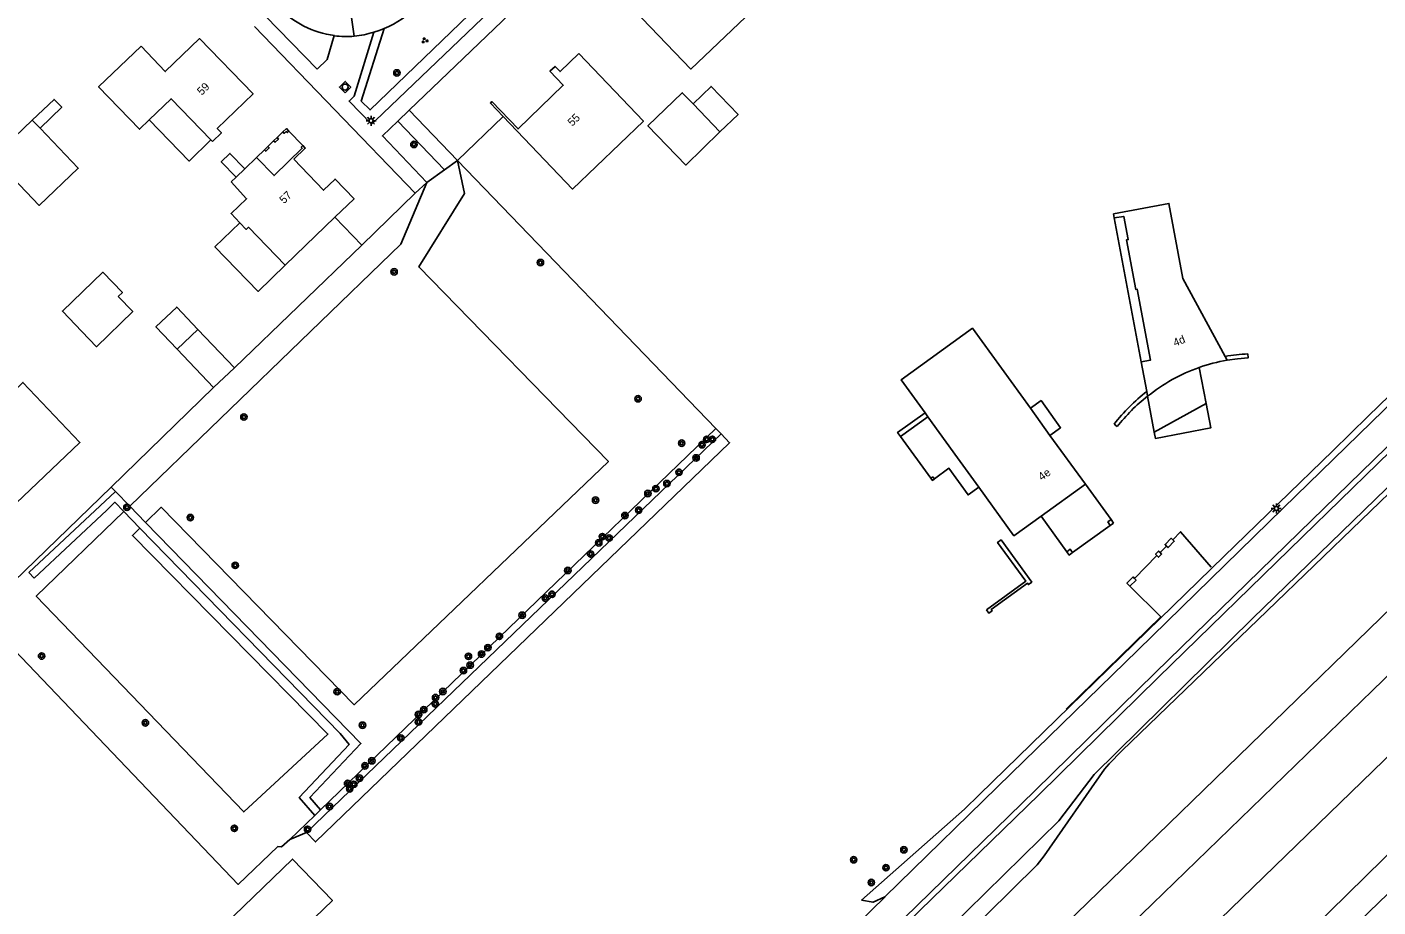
# Model space of a CAD drawing. Extents: x 137999 to 141000, y 397500 to 400501.
# Drawn here: x 138691.2 to 138860, y 399296.2 to 399406.1 of the extents above; entities that cross this region are included whole.
import ezdxf

# ---------------------------------------------------------------- set-up
doc = ezdxf.new("R2010")
doc.units = 0
for name, color, linetype in [('gg-afsc-erfafscheiding', 7, 'Continuous'), ('gg-afsc-hekwerk', 7, 'Continuous'), ('gg-afsc-muur', 7, 'Continuous'), ('gg-anno-huisnummerreeks BGT', 7, 'Continuous'), ('gg-bbg-bijgebouw', 7, 'Continuous'), ('gg-bbg-gedigitaliseerde bebouwing', 7, 'Continuous'), ('gg-bbg-gedigitaliseerde bijgebouw', 7, 'Continuous'), ('gg-bbg-hoofdgebouw', 7, 'Continuous'), ('gg-bbg-luifel en loopbrug', 7, 'Continuous'), ('gg-bbg-onder overbouw', 7, 'Continuous'), ('gg-bbg-pand overbouw', 7, 'Continuous'), ('gg-bbg-pilaar onder overbouw', 7, 'Continuous'), ('gg-bbg-pilaar overkapping', 7, 'Continuous'), ('gg-bbg-pilaar pand', 7, 'Continuous'), ('gg-bbg-tussenscheiding', 7, 'Continuous'), ('gg-knt-bronhoudergrens', 7, 'Continuous'), ('gg-knt-verharding', 7, 'Continuous'), ('gg-kntw-bovenkant insteek waterloop', 7, 'Continuous'), ('gt-grn-groengrens', 7, 'Continuous'), ('gt-grn-weggrens', 7, 'Continuous'), ('gt-symb-boom', 7, 'Continuous'), ('gt-symb-groenvak', 7, 'Continuous'), ('gt-symb-lichtmast', 7, 'Continuous'), ('gt-symb-rioolschacht', 7, 'Continuous'), ('gx-grn-maaiveld', 7, 'Continuous')]:
    doc.layers.add(name, color=color, linetype=linetype)

# ---------------------------------------------------------------- blocks, each defined once
blk = doc.blocks.new('gt0-BOOM')
at = {"layer": 'gt-symb-boom'}
for radius in [0.4, 0.2]:
    blk.add_circle((0, 0), radius, dxfattribs=at)
blk = doc.blocks.new('gt0-LMAST')
at = {"layer": 'gt-symb-lichtmast'}
for p, q in [((-0.18, 0.17), (-0.45, 0.44)), ((0, 0.25), (0, 0.62)), ((0.17, 0.17), (0.44, 0.44)), ((-0.25, 0), (-0.63, 0)), ((-0.18, -0.18), (-0.45, -0.45)), ((0, -0.25), (0, -0.63)), ((0.44, -0.45), (0.17, -0.18)), ((0.25, 0), (0.62, 0))]:
    blk.add_line(p, q, dxfattribs=at)
blk.add_circle((0, 0), 0.25, dxfattribs=at)
blk = doc.blocks.new('gt0-GRVAK')
at = {"layer": 'gt-symb-groenvak'}
for p, q in [((-0.11, 0.19), (-0.23, 0.24)), ((-0.18, 0.15), (0.09, 0.15)), ((-0.09, 0.21), (-0.16, 0.32)), ((-0.05, 0.21), (-0.05, 0.39)), ((0, 0.21), (0.06, 0.32)), ((0.02, 0.19), (0.13, 0.24)), ((0.26, -0.05), (0.2, 0.06)), ((0.31, -0.05), (0.31, 0.13)), ((0.35, -0.05), (0.41, 0.06)), ((-0.24, -0.23), (-0.36, -0.18)), ((-0.32, -0.26), (-0.05, -0.26)), ((-0.23, -0.21), (-0.29, -0.09)), ((-0.18, -0.2), (-0.18, -0.02)), ((-0.14, -0.21), (-0.07, -0.09)), ((-0.12, -0.23), (0, -0.18)), ((0.24, -0.07), (0.12, -0.02)), ((0.17, -0.11), (0.44, -0.11)), ((0.37, -0.07), (0.49, -0.02))]:
    blk.add_line(p, q, dxfattribs=at)
blk = doc.blocks.new('gt0-RS')
at = {"layer": 'gt-symb-rioolschacht'}
blk.add_lwpolyline([(-0.5, -0.5), (0.5, -0.5), (0.5, 0.5), (-0.5, 0.5)], close=True, dxfattribs=at)
blk.add_circle((0, 0), 0.375, dxfattribs=at)

msp = doc.modelspace()

# ---------------------------------------------------------------- linework, layer by layer
at = {"layer": 'gg-afsc-erfafscheiding'}
for p, q in [((138744.96, 399389.48), (138750.68, 399394.94)), ((138739.68, 399385.38), (138733.01, 399378.87)), ((138733.01, 399378.87), (138729.61, 399382.36)), ((138733.01, 399378.87), (138717.07, 399363.55)), ((138714.48, 399361.09), (138701.66, 399348.67))]:
    msp.add_line(p, q, dxfattribs=at)
for points in [[(138701.66, 399348.67), (138689.5, 399336.88), (138683.83, 399342.34)], [(138685.16, 399332.85), (138717.56, 399299.03), (138722.52, 399303.75), (138722.96, 399303.7)]]:
    msp.add_lwpolyline(points, dxfattribs=at)
at = {"layer": 'gg-afsc-hekwerk'}
for p, q in [((138744.96, 399389.48), (138738.92, 399395.74)), ((138777.24, 399355.98), (138744.96, 399389.48)), ((138777.89, 399355.31), (138777.24, 399355.98)), ((138832.77, 399340.47), (138833.57, 399341.3)), ((138832.37, 399340.1), (138829.57, 399337.24)), ((138832.85, 399332.46), (138828.99, 399336.28)), ((138821.01, 399320.91), (138832.85, 399332.46)), ((138722.96, 399303.7), (138724.01, 399304.65)), ((138724.01, 399304.65), (138726.07, 399305.51))]:
    msp.add_line(p, q, dxfattribs=at)
msp.add_lwpolyline([(138834.34, 399342.08), (138835.33, 399343.07), (138839.14, 399338.67)], dxfattribs=at)
at = {"layer": 'gg-afsc-muur'}
msp.add_line((138827.4, 399356.21), (138827.01, 399356.53), dxfattribs=at)
for points in [[(138841.13, 399364.51), (138842.45, 399364.69), (138843.77, 399364.82), (138843.74, 399365.3)], [(138803.38, 399357.92), (138799.95, 399355.49), (138800.32, 399354.98)], [(138811.06, 399333.32), (138811.35, 399332.92), (138811.77, 399333.22), (138811.66, 399333.36), (138816.19, 399336.65), (138816.31, 399336.49), (138816.72, 399336.79), (138812.89, 399342.05), (138812.46, 399341.74), (138815.98, 399336.89), (138811.06, 399333.32)], [(138834.34, 399342.08), (138834.15, 399342.27), (138833.38, 399341.49), (138833.57, 399341.3)], [(138834.34, 399342.08), (138834.53, 399341.9), (138833.76, 399341.11), (138833.57, 399341.3)], [(138832.37, 399340.1), (138832.19, 399340.28), (138832.58, 399340.66), (138832.77, 399340.47)], [(138832.37, 399340.1), (138832.56, 399339.9), (138832.95, 399340.28), (138832.77, 399340.47)], [(138829.57, 399337.24), (138829.38, 399337.43), (138828.61, 399336.66), (138828.99, 399336.28)], [(138828.99, 399336.28), (138829.76, 399337.05), (138829.57, 399337.24)]]:
    msp.add_lwpolyline(points, dxfattribs=at)
for centre, radius, start, end in [((138844.63, 399344), 21.32, 92.3967, 100.1341), ((138846.32, 399341.34), 24.56, 128.3306, 141.81), ((138843.97, 399343.45), 20.91, 127.6807, 142.395)]:
    msp.add_arc(centre, radius, start, end, dxfattribs=at)
at = {"layer": 'gg-bbg-bijgebouw'}
for p, q in [((138717.07, 399363.55), (138714.48, 399361.09)), ((138832.02, 399355.54), (138838.51, 399359.12))]:
    msp.add_line(p, q, dxfattribs=at)
msp.add_lwpolyline([(138838.51, 399359.12), (138839.09, 399356.06), (138832.17, 399354.74), (138832.02, 399355.54)], dxfattribs=at)
at = {"layer": 'gg-bbg-gedigitaliseerde bebouwing'}
for p, q in [((138714.14, 399392.03), (138714.34, 399391.82)), ((138725.94, 399378.82), (138729.61, 399382.36)), ((138725.94, 399378.82), (138723.41, 399376.37))]:
    msp.add_line(p, q, dxfattribs=at)
for points in [[(138780.67, 399421.3), (138787.83, 399413.94), (138774.13, 399400.88), (138763.99, 399411.43)], [(138705.41, 399403.73), (138700.11, 399398.66), (138705.23, 399393.36), (138706.44, 399394.53)], [(138760.1, 399402.81), (138768.18, 399394.38), (138759.34, 399385.88), (138750.68, 399394.94)], [(138706.44, 399394.53), (138709.16, 399397.17), (138714.14, 399392.03)], [(138716.66, 399386.8), (138718.59, 399384.68), (138716.65, 399382.82), (138717.74, 399381.69)], [(138717.74, 399381.69), (138718.54, 399380.85), (138718.82, 399381.13), (138723.41, 399376.37)], [(138688.91, 399345.8), (138697.77, 399354.22), (138690.64, 399361.73), (138686.85, 399358.09)]]:
    msp.add_lwpolyline(points, dxfattribs=at)
at = {"layer": 'gg-bbg-gedigitaliseerde bijgebouw'}
for p, q in [((138686.94, 399389.84), (138691.82, 399394.5)), ((138691.82, 399394.5), (138692.79, 399393.49)), ((138712.5, 399368.36), (138709.91, 399365.9)), ((138717.07, 399363.55), (138712.5, 399368.36)), ((138709.91, 399365.9), (138714.48, 399361.09))]:
    msp.add_line(p, q, dxfattribs=at)
for points in [[(138777.75, 399393.02), (138780.02, 399395.21), (138776.65, 399398.71), (138774.39, 399396.53)], [(138777.75, 399393.02), (138773.48, 399388.89), (138768.75, 399393.79), (138773.05, 399397.93), (138774.39, 399396.53)], [(138692.79, 399393.49), (138697.56, 399388.5), (138692.67, 399383.84), (138686.94, 399389.84)], [(138697.99, 399368.1), (138695.57, 399370.64), (138700.65, 399375.49), (138703.08, 399372.95), (138702.56, 399372.46)], [(138702.56, 399372.46), (138704.38, 399370.59), (138699.84, 399366.19), (138697.99, 399368.1)], [(138713.34, 399291.56), (138718.31, 399286.41), (138729.32, 399297.03), (138724.35, 399302.18), (138713.34, 399291.56)]]:
    msp.add_lwpolyline(points, dxfattribs=at)
at = {"layer": 'gg-bbg-hoofdgebouw'}
for p, q in [((138718.37, 399388.43), (138719.85, 399389.84)), ((138716.66, 399386.8), (138717.29, 399387.39)), ((138717.29, 399387.39), (138718.37, 399388.43)), ((138840.88, 399364.99), (138841.13, 399364.51)), ((138831.09, 399360.61), (138830.39, 399364.31)), ((138831.18, 399360), (138831.09, 399360.61)), ((138819, 399355.12), (138816.55, 399358.5)), ((138803.38, 399357.92), (138803.72, 399357.45)), ((138823.42, 399349.03), (138819, 399355.12)), ((138817.89, 399345.03), (138823.42, 399349.03))]:
    msp.add_line(p, q, dxfattribs=at)
for points in [[(138714.34, 399391.82), (138715.45, 399392.9), (138714.93, 399393.45), (138719.41, 399397.77), (138712.71, 399404.69), (138708.43, 399400.57), (138705.41, 399403.73)], [(138750.68, 399394.94), (138749.07, 399396.63), (138749.26, 399396.82), (138752.52, 399393.4), (138758.18, 399398.85), (138756.51, 399400.6), (138757.14, 399401.22), (138757.77, 399400.57), (138760.1, 399402.81)], [(138724.49, 399389.62), (138725.93, 399390.99), (138725.62, 399391.32)], [(138729.61, 399382.36), (138732.02, 399384.68), (138729.65, 399387.13), (138728.21, 399385.75), (138724.49, 399389.62)], [(138840.88, 399364.99), (138835.6, 399374.7), (138833.86, 399384.09), (138826.94, 399382.79), (138827.03, 399382.28)], [(138830.39, 399364.31), (138831.57, 399364.52), (138829.91, 399373.37), (138829.72, 399373.35), (138828.56, 399379.53), (138828.79, 399379.58), (138828.21, 399382.48), (138827.03, 399382.28)], [(138816.55, 399358.5), (138809.3, 399368.5), (138800.4, 399362.04), (138803.38, 399357.92)], [(138803.72, 399357.45), (138807.45, 399352.31), (138810.1, 399348.66)], [(138810.1, 399348.66), (138814.5, 399342.58), (138817.89, 399345.03)]]:
    msp.add_lwpolyline(points, dxfattribs=at)
for centre, radius, start, end in [((138844.72, 399343.37), 21.44, 109.247, 129.1432), ((138844.69, 399343.48), 21.33, 99.61, 109.2818)]:
    msp.add_arc(centre, radius, start, end, dxfattribs=at)
at = {"layer": 'gg-bbg-luifel en loopbrug'}
for p, q in [((138830.39, 399364.31), (138827.03, 399382.28)), ((138838.51, 399359.12), (138837.65, 399363.61)), ((138832.02, 399355.54), (138831.18, 399360)), ((138800.32, 399354.98), (138803.72, 399357.45)), ((138804.1, 399349.77), (138800.32, 399354.98)), ((138826.65, 399344.59), (138823.42, 399349.03)), ((138821.11, 399340.59), (138817.89, 399345.03)), ((138826.94, 399344.17), (138826.65, 399344.59)), ((138826.54, 399343.88), (138821.83, 399340.47)), ((138826.54, 399343.88), (138826.94, 399344.17))]:
    msp.add_line(p, q, dxfattribs=at)
for points in [[(138691.82, 399394.5), (138694.54, 399397.09), (138695.5, 399396.11), (138692.79, 399393.49)], [(138714.14, 399392.03), (138711.41, 399389.39), (138706.44, 399394.53)], [(138717.29, 399387.39), (138715.43, 399389.31), (138716.51, 399390.35), (138718.37, 399388.43)], [(138723.41, 399376.37), (138720.05, 399373.11), (138714.64, 399378.69), (138717.74, 399381.69)], [(138712.5, 399368.36), (138709.86, 399371.14), (138707.27, 399368.68), (138709.91, 399365.9)], [(138816.55, 399358.5), (138817.89, 399359.47), (138820.33, 399356.08), (138819, 399355.12)], [(138804.1, 399349.77), (138804.3, 399349.5), (138804.55, 399349.69)], [(138810.1, 399348.66), (138808.76, 399347.69), (138806.36, 399351.01), (138804.55, 399349.69)], [(138821.11, 399340.59), (138821.4, 399340.17), (138821.83, 399340.47)]]:
    msp.add_lwpolyline(points, dxfattribs=at)
at = {"layer": 'gg-bbg-onder overbouw'}
msp.add_lwpolyline([(138719.85, 399389.84), (138722.03, 399387.57), (138725.56, 399391), (138725.43, 399391.14), (138725.62, 399391.32)], dxfattribs=at)
at = {"layer": 'gg-bbg-pand overbouw'}
for p, q in [((138721.25, 399391.22), (138721.97, 399391.91)), ((138722.4, 399392.32), (138723.13, 399393.02)), ((138723.87, 399393.13), (138725.62, 399391.32)), ((138720.82, 399390.8), (138719.85, 399389.84))]:
    msp.add_line(p, q, dxfattribs=at)
at = {"layer": 'gg-bbg-pilaar onder overbouw'}
for points in [[(138721.97, 399391.91), (138722.15, 399391.73), (138722.58, 399392.13), (138722.4, 399392.32)], [(138723.87, 399393.13), (138723.69, 399392.95), (138723.56, 399393.08), (138723.31, 399392.85), (138723.13, 399393.02)], [(138720.82, 399390.8), (138721, 399390.61), (138721.42, 399391.03), (138721.25, 399391.22)]]:
    msp.add_lwpolyline(points, dxfattribs=at)
at = {"layer": 'gg-bbg-pilaar overkapping'}
for p, q in [((138804.35, 399349.96), (138804.1, 399349.77)), ((138804.55, 399349.69), (138804.35, 399349.96))]:
    msp.add_line(p, q, dxfattribs=at)
for points in [[(138826.65, 399344.59), (138826.24, 399344.3), (138826.54, 399343.88)], [(138821.83, 399340.47), (138821.53, 399340.89), (138821.11, 399340.59)]]:
    msp.add_lwpolyline(points, dxfattribs=at)
at = {"layer": 'gg-bbg-pilaar pand'}
for p, q in [((138721.97, 399391.91), (138722.4, 399392.32)), ((138720.82, 399390.8), (138721.25, 399391.22))]:
    msp.add_line(p, q, dxfattribs=at)
msp.add_lwpolyline([(138723.87, 399393.13), (138723.57, 399393.45), (138723.13, 399393.02)], dxfattribs=at)
at = {"layer": 'gg-bbg-tussenscheiding'}
msp.add_line((138774.39, 399396.53), (138777.75, 399393.02), dxfattribs=at)
at = {"layer": 'gg-knt-bronhoudergrens'}
msp.add_line((138795.43, 399297.05), (138808.31, 399308.44), dxfattribs=at)
at = {"layer": 'gg-knt-verharding'}
for p, q in [((138720.95, 399407.51), (138727.4, 399400.85)), ((138719.6, 399406.2), (138739.68, 399385.38)), ((138737.48, 399394.36), (138738.92, 399395.74)), ((138739.68, 399385.38), (138741.11, 399386.7)), ((138790.56, 399289.84), (138798.4, 399297.49))]:
    msp.add_line(p, q, dxfattribs=at)
for points in [[(138867.56, 399521.43), (138865.33, 399519.19), (138866.1, 399518.37), (138828.92, 399482.41), (138822.02, 399482.72), (138778.75, 399440.89), (138778.63, 399433.77), (138738.92, 399395.74)], [(138734.7, 399394.47), (138751.88, 399410.89), (138750.83, 399411.96)], [(138734.48, 399405.49), (138732.04, 399397.48), (138731.41, 399396.89), (138734.21, 399394), (138734.7, 399394.47)], [(138734.48, 399405.49), (138735.15, 399405.7), (138735.8, 399405.94)], [(138729.56, 399405.06), (138728.66, 399402.06), (138727.4, 399400.85)], [(138741.11, 399386.7), (138735.57, 399392.53), (138737.48, 399394.36)]]:
    msp.add_lwpolyline(points, dxfattribs=at)
for centre, radius, start, end in [((138731.28, 399416.85), 11.81, 292.5046, 317.2494), ((138731.18, 399416.86), 11.91, 223.7567, 262.1986), ((138731.11, 399415.76), 10.81, 274.9668, 288.1596), ((138731.1, 399415.7), 10.76, 261.7529, 275.0187)]:
    msp.add_arc(centre, radius, start, end, dxfattribs=at)
at = {"layer": 'gg-kntw-bovenkant insteek waterloop'}
msp.add_lwpolyline([(138569.06, 399000), (138599.49, 399037.92), (138630.55, 399072.31), (138666.53, 399109.13), (138692.73, 399135.04), (138766.57, 399206.06), (138805.76, 399244.25), (138841.1, 399278.43), (138881.4, 399317.3), (138882.07, 399318.34)], dxfattribs=at)
at = {"layer": 'gt-grn-groengrens'}
for p, q in [((138743.32, 399388.3), (138737.48, 399394.36)), ((138744.96, 399389.48), (138743.32, 399388.3)), ((138743.32, 399388.3), (138741.11, 399386.7)), ((138777.24, 399355.98), (138727.83, 399308.33)), ((138691.37, 399338), (138702.2, 399348.12)), ((138701.66, 399348.67), (138702.2, 399348.12)), ((138702.2, 399348.12), (138703.99, 399346.29)), ((138703.99, 399346.29), (138705.98, 399344.24)), ((138705.27, 399343.54), (138703.27, 399345.6)), ((138691.37, 399338), (138692.05, 399337.27)), ((138727.11, 399307.64), (138724.01, 399304.65)), ((138727.83, 399308.33), (138727.11, 399307.64))]:
    msp.add_line(p, q, dxfattribs=at)
for points in [[(138746.08, 399414.75), (138749.74, 399410.96), (138734.03, 399395.78), (138732.93, 399396.87), (138735.8, 399405.94)], [(138705.98, 399344.24), (138707.93, 399346.15), (138732.02, 399321.46), (138763.81, 399351.85), (138740.12, 399376.17), (138745.82, 399385.34), (138744.96, 399389.48)], [(138741.11, 399386.7), (138737.89, 399379.01), (138703.99, 399346.29)], [(138692.05, 399337.27), (138701.14, 399345.76), (138702.14, 399346.76), (138703.27, 399345.6)], [(138705.27, 399343.54), (138704.32, 399342.61), (138728.77, 399317.81), (138718.24, 399308.08), (138692.32, 399335.04), (138703.27, 399345.6)], [(138705.27, 399343.54), (138730.28, 399317.87), (138731.4, 399316.5), (138725.17, 399309.9), (138727.11, 399307.64)], [(138727.83, 399308.33), (138726.52, 399309.87), (138732.89, 399316.62), (138705.98, 399344.24)]]:
    msp.add_lwpolyline(points, dxfattribs=at)
at = {"layer": 'gt-grn-weggrens'}
for p, q in [((138732.05, 399404.99), (138731.19, 399411.04)), ((138726.07, 399305.51), (138777.89, 399355.31))]:
    msp.add_line(p, q, dxfattribs=at)
msp.add_lwpolyline([(138777.89, 399355.31), (138778.96, 399354.19), (138727.21, 399304.33), (138726.07, 399305.51)], dxfattribs=at)
at = {"layer": 'gx-grn-maaiveld'}
msp.add_line((138798.38, 399297.48), (138798.4, 399297.49), dxfattribs=at)
for points in [[(138791.86, 399279.39), (138804.08, 399291.22), (138820.1, 399306.95), (138824.5, 399312.76), (138844.29, 399332.25), (138866.65, 399353.89), (138880.25, 399365.08), (138908.89, 399392.88), (138943.43, 399426.24), (138986.07, 399467.66), (139034.8, 399514.91)], [(138777.29, 399251.74), (138791.73, 399265.87), (138801.95, 399275.64), (138823.69, 399296.72), (138848.4, 399320.72), (138869.29, 399341.04), (138891.05, 399362.02), (138910.2, 399380.8), (138928.79, 399398.84), (138949.98, 399419.37), (138987.04, 399455.46), (139006.82, 399474.55), (139029.63, 399496.72), (139039.44, 399506.2)], [(138782.72, 399248.98), (138805.72, 399271.31), (138831.82, 399296.61), (138859.29, 399323.23), (138886.42, 399349.53), (138913.86, 399376.16), (138940.93, 399402.44), (138941.24, 399402.72), (138969.66, 399430.33), (138998.05, 399457.82), (139027.18, 399486.1), (139043.63, 399502.07)], [(138789.53, 399245.52), (138795.27, 399251.11), (138812.09, 399267.44), (138837.53, 399292.01), (138866.19, 399319.79), (138892.45, 399345.28), (138920.32, 399372.35), (138946.49, 399397.67), (138974.68, 399424.96), (139003.04, 399452.57), (139031.63, 399480.36), (139048.74, 399497.04)], [(138808.31, 399308.44), (138810.18, 399310.26), (138840.78, 399340.01), (138854.34, 399353.19), (138858.78, 399357.51), (138865.41, 399363.96), (138870.58, 399368.48), (138870.99, 399370.67), (138874.93, 399374.53), (138874.64, 399374.93), (138889.01, 399389.3)], [(138788.16, 399282.49), (138800.78, 399294.8), (138817.16, 399310.77), (138832.13, 399325.44), (138850.12, 399342.99), (138864.15, 399356.61), (138866.58, 399358.96), (138870.42, 399362.49), (138873.28, 399364.93), (138876.68, 399367.47), (138885.6, 399373.86), (138889.85, 399377.16), (138898.82, 399385.73), (138898.95, 399385.63)], [(138788.66, 399282.03), (138801.23, 399294.29), (138817.65, 399310.27), (138832.52, 399324.87), (138850.55, 399342.45), (138864.66, 399356.2), (138867.04, 399358.49), (138870.91, 399362.07), (138873.76, 399364.46), (138877.12, 399366.99), (138885.98, 399373.29), (138890.27, 399376.61), (138898.01, 399383.97), (138898.39, 399383.94), (138898.54, 399383.86), (138898.93, 399383.73), (138899.35, 399383.94), (138899.52, 399384.35), (138899.4, 399384.76), (138898.95, 399385.23), (138898.95, 399385.63)], [(138890.31, 399383.86), (138889.61, 399381.9), (138887.2, 399379.59), (138884.28, 399377.35), (138880.83, 399374.91), (138873.54, 399369.69), (138870.37, 399367.23), (138867.21, 399364.47), (138862.3, 399359.8), (138848.12, 399346.04), (138829.96, 399328.28), (138814.14, 399312.87), (138798.38, 399297.48)], [(138863.75, 399350.19), (138846.14, 399333.21), (138827.97, 399315.71), (138826.4, 399314.09), (138825.8, 399313.41), (138818.29, 399302.61), (138817.4, 399301.45), (138811.1, 399295.26), (138795.92, 399280.57)], [(138796.03, 399238.84), (138813.33, 399255.76), (138876.45, 399317.71), (138879.08, 399320.19)], [(138798.38, 399297.48), (138796.9, 399296.79), (138795.43, 399297.05)]]:
    msp.add_lwpolyline(points, dxfattribs=at)

# ---------------------------------------------------------------- block references
at = {"layer": 'gt-symb-boom'}
for p in [(138737.38, 399400.4), (138739.51, 399391.47), (138755.32, 399376.71), (138737.03, 399375.55), (138767.52, 399359.69), (138718.26, 399357.42), (138776.09, 399354.62), (138776.81, 399354.63), (138772.97, 399354.15), (138775.51, 399353.95), (138774.77, 399352.31), (138772.63, 399350.51), (138768.75, 399347.86), (138769.75, 399348.46), (138771.12, 399349.1), (138703.64, 399346.13), (138762.21, 399347.03), (138711.57, 399344.85), (138765.88, 399345.1), (138767.59, 399345.77), (138762.61, 399341.69), (138763.06, 399342.47), (138763.9, 399342.3), (138761.59, 399340.3), (138717.18, 399338.88), (138758.74, 399338.25), (138755.93, 399334.78), (138756.77, 399335.27), (138753.04, 399332.65), (138750.19, 399330.01), (138692.98, 399327.55), (138746.32, 399327.52), (138747.96, 399327.8), (138748.75, 399328.6), (138745.7, 399325.74), (138746.54, 399326.42), (138729.92, 399323.1), (138742.21, 399322.36), (138743.12, 399323.12), (138740.74, 399320.85), (138742.18, 399321.56), (138705.95, 399319.21), (138733.08, 399318.91), (138740.08, 399320.26), (138740.08, 399319.31), (138737.87, 399317.32), (138733.39, 399313.84), (138734.25, 399314.47), (138732.7, 399312.3), (138731.22, 399311.63), (138731.48, 399310.96), (138731.99, 399311.53), (138728.95, 399308.76), (138717.07, 399306.03), (138726.22, 399305.91), (138794.46, 399302.1), (138800.74, 399303.35), (138798.5, 399301.11), (138796.67, 399299.26)]:
    msp.add_blockref('gt0-BOOM', p, dxfattribs=at)
at = {"layer": 'gt-symb-groenvak'}
msp.add_blockref('gt0-GRVAK', (138740.84, 399404.45), dxfattribs=at)
at = {"layer": 'gt-symb-lichtmast'}
for p in [(138734.15, 399394.43), (138847.29, 399345.99)]:
    msp.add_blockref('gt0-LMAST', p, dxfattribs=at)
at = {"layer": 'gt-symb-rioolschacht', "rotation": 44.10862414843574}
msp.add_blockref('gt0-RS', (138730.91, 399398.63), dxfattribs=at)

# ---------------------------------------------------------------- texts
at = {"layer": 'gg-anno-huisnummerreeks BGT'}
for s, rotation, p in [('59', 44.1, (138712.99, 399397.54)), ('55', 43.9, (138759.29, 399393.67)), ('57', 43.9, (138723.27, 399383.99)), ('4d', 22.1, (138834.63, 399366.19)), ('4e', 35.9, (138817.98, 399349.41))]:
    msp.add_text(s, height=1, rotation=rotation, dxfattribs=at).set_placement(p)

doc.saveas('drawing.dxf')
